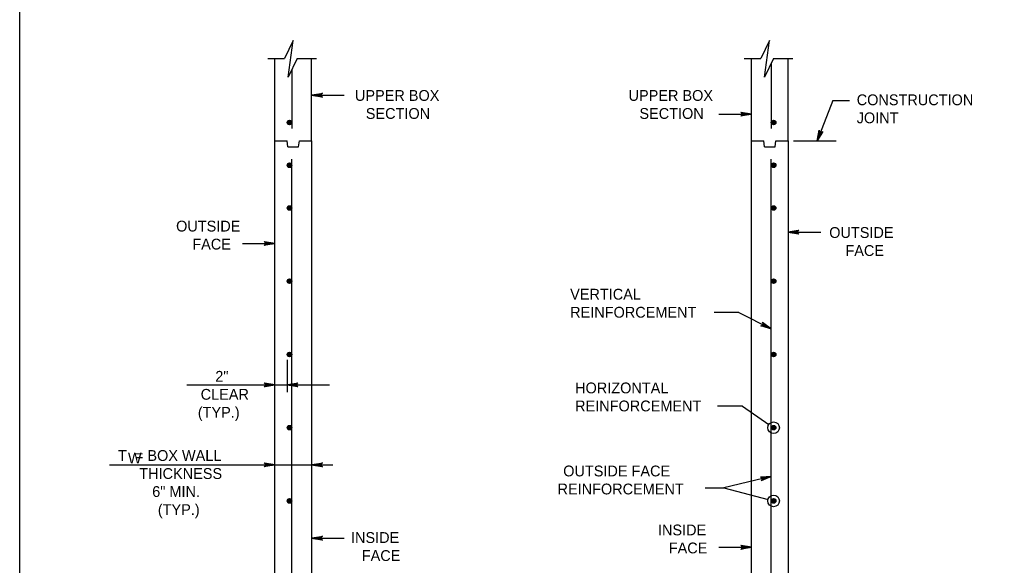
# Model space of a CAD drawing. Extents: x -6420 to 49575, y -4552 to 11624.
# Drawn here: x 1985 to 2869, y 6359 to 6857 of the extents above; entities that cross this region are included whole.
import ezdxf

# ---------------------------------------------------------------- set-up
doc = ezdxf.new("R2010")
doc.units = 0
doc.layers.add('1', color=7, linetype='Continuous')

msp = doc.modelspace()

# ---------------------------------------------------------------- linework, layer by layer
at = {"layer": '1'}
for p, q in [((2211.07, 6821.09), (2226.2, 6821.09)), ((2217.57, 6746.09), (2217.57, 6821.09)), ((2237.75, 6821.09), (2255.27, 6821.09)), ((2250.9, 6746.09), (2250.9, 6821.09)), ((2644.41, 6821.09), (2659.55, 6821.09)), ((2650.91, 6746.09), (2650.91, 6821.09)), ((2668.96, 6816.75), (2668.96, 6757.21)), ((2671.09, 6821.09), (2688.61, 6821.09)), ((2684.24, 6746.09), (2684.24, 6821.09)), ((2232.85, 6811.08), (2232.85, 6757.21)), ((2250.9, 6787.61), (2280.59, 6787.61)), ((2724.95, 6782.82), (2710.61, 6746.09)), ((2724.95, 6782.82), (2740.13, 6782.82)), ((2621.22, 6770.35), (2650.91, 6770.35)), ((2217.55, 6746.09), (2228.67, 6746.09)), ((2217.57, 6146.09), (2217.57, 6746.09)), ((2229.37, 6740.54), (2228.67, 6746.09)), ((2239.09, 6740.54), (2239.78, 6746.09)), ((2239.78, 6746.09), (2250.9, 6746.09)), ((2250.9, 6746.09), (2250.9, 6201.65)), ((2650.89, 6746.09), (2662.02, 6746.09)), ((2650.91, 6201.65), (2650.91, 6746.09)), ((2662.71, 6740.54), (2662.02, 6746.09)), ((2672.43, 6740.54), (2673.12, 6746.09)), ((2673.12, 6746.09), (2684.24, 6746.09)), ((2684.24, 6746.09), (2684.24, 6146.09)), ((2689.04, 6746.09), (2728.03, 6746.09)), ((2229.37, 6740.54), (2239.09, 6740.54)), ((2662.71, 6740.54), (2672.43, 6740.54)), ((2232.85, 6175.26), (2232.85, 6729.43)), ((2668.96, 6175.26), (2668.96, 6729.43)), ((2684.24, 6663.06), (2713.93, 6663.06)), ((2187.88, 6652.67), (2217.57, 6652.67)), ((2639.52, 6589.76), (2616.88, 6589.76)), ((2639.52, 6589.76), (2668.96, 6574.88)), ((2228.68, 6546.85), (2228.68, 6517.21)), ((2137.29, 6523.96), (2267.14, 6523.96)), ((2642.67, 6504.68), (2620.03, 6504.68)), ((2642.67, 6504.68), (2666.74, 6487.98)), ((2671.05, 6484.99), (2671.05, 6484.99)), ((2067.02, 6451.23), (2270.31, 6451.23)), ((2668.96, 6440.57), (2625.75, 6430.13)), ((2608.86, 6430.13), (2625.75, 6430.13)), ((2625.75, 6430.13), (2665.97, 6419.64)), ((2671.05, 6418.32), (2671.05, 6418.32)), ((2250.9, 6384.48), (2280.59, 6384.48)), ((2621.22, 6376.1), (2650.91, 6376.1))]:
    msp.add_line(p, q, dxfattribs=at)
for points in [[(4563.89, 5826.65), (4563.89, 7677.05), (1985.15, 7677.05), (1985.15, 5826.65), (4563.89, 5826.65), (4563.89, 5913.13), (3907.72, 5913.13), (3907.72, 6125.33), (4563.89, 6125.33), (4563.89, 6220.35), (3907.72, 6220.35), (3907.72, 5826.65), (4166.25, 5826.65), (4166.25, 5913.13), (4166.25, 5826.65), (4418.88, 5826.65), (4418.88, 5913.13), (4418.88, 5872.72), (4563.89, 5872.72)], [(2237.75, 6821.09), (2229.42, 6804.08), (2233.95, 6837.38), (2226.2, 6821.09)], [(2671.09, 6821.09), (2662.76, 6804.08), (2667.29, 6837.38), (2659.55, 6821.09)], [(2250.9, 6787.61), (2260.69, 6789.45), (2260.31, 6789.19), (2259.93, 6788.93), (2259.74, 6788.6), (2259.55, 6788.27), (2259.49, 6787.94), (2259.43, 6787.61), (2259.49, 6787.29), (2259.55, 6786.96), (2259.74, 6786.63), (2259.93, 6786.3), (2260.31, 6786.04), (2260.69, 6785.78), (2250.9, 6787.61), (2260.31, 6786.04), (2259.93, 6786.3), (2250.9, 6787.61), (2259.74, 6786.63), (2259.55, 6786.96), (2250.9, 6787.61), (2259.49, 6787.29), (2259.43, 6787.61), (2250.9, 6787.61), (2259.49, 6787.94), (2259.55, 6788.27), (2250.9, 6787.61), (2259.74, 6788.6), (2259.93, 6788.93), (2250.9, 6787.61), (2260.31, 6789.19)], [(2650.91, 6770.35), (2641.13, 6768.51), (2641.5, 6768.77), (2641.88, 6769.03), (2642.07, 6769.36), (2642.27, 6769.69), (2642.32, 6770.02), (2642.38, 6770.35), (2642.32, 6770.67), (2642.27, 6771), (2642.07, 6771.33), (2641.88, 6771.66), (2641.5, 6771.92), (2641.13, 6772.18), (2650.91, 6770.35), (2641.5, 6771.92), (2641.88, 6771.66), (2650.91, 6770.35), (2642.07, 6771.33), (2642.27, 6771), (2650.91, 6770.35), (2642.32, 6770.67), (2642.38, 6770.35), (2650.91, 6770.35), (2642.32, 6770.02), (2642.27, 6769.69), (2650.91, 6770.35), (2642.07, 6769.36), (2641.88, 6769.03), (2650.91, 6770.35), (2641.5, 6768.77)], [(2710.61, 6746.09), (2712.46, 6755.88), (2712.57, 6755.43), (2712.67, 6754.98), (2712.91, 6754.68), (2713.14, 6754.38), (2713.43, 6754.21), (2713.71, 6754.04), (2714.04, 6753.97), (2714.36, 6753.9), (2714.74, 6753.97), (2715.12, 6754.03), (2715.5, 6754.28), (2715.88, 6754.54), (2710.61, 6746.09), (2715.5, 6754.28), (2715.12, 6754.03), (2710.61, 6746.09), (2714.74, 6753.97), (2714.36, 6753.9), (2710.61, 6746.09), (2714.04, 6753.97), (2713.71, 6754.04), (2710.61, 6746.09), (2713.43, 6754.21), (2713.14, 6754.38), (2710.61, 6746.09), (2712.91, 6754.68), (2712.67, 6754.98), (2710.61, 6746.09), (2712.57, 6755.43)], [(2684.24, 6663.06), (2694.03, 6664.89), (2693.65, 6664.63), (2693.28, 6664.37), (2693.08, 6664.04), (2692.89, 6663.71), (2692.83, 6663.38), (2692.77, 6663.06), (2692.83, 6662.73), (2692.89, 6662.4), (2693.08, 6662.07), (2693.28, 6661.74), (2693.65, 6661.48), (2694.03, 6661.22), (2684.24, 6663.06), (2693.65, 6661.48), (2693.28, 6661.74), (2684.24, 6663.06), (2693.08, 6662.07), (2692.89, 6662.4), (2684.24, 6663.06), (2692.83, 6662.73), (2692.77, 6663.06), (2684.24, 6663.06), (2692.83, 6663.38), (2692.89, 6663.71), (2684.24, 6663.06), (2693.08, 6664.04), (2693.28, 6664.37), (2684.24, 6663.06), (2693.65, 6664.63)], [(2217.57, 6652.67), (2207.78, 6650.83), (2208.16, 6651.1), (2208.54, 6651.36), (2208.73, 6651.69), (2208.93, 6652.01), (2208.98, 6652.34), (2209.04, 6652.67), (2208.98, 6653), (2208.93, 6653.33), (2208.73, 6653.65), (2208.54, 6653.98), (2208.16, 6654.24), (2207.78, 6654.5), (2217.57, 6652.67), (2208.16, 6654.24), (2208.54, 6653.98), (2217.57, 6652.67), (2208.73, 6653.65), (2208.93, 6653.33), (2217.57, 6652.67), (2208.98, 6653), (2209.04, 6652.67), (2217.57, 6652.67), (2208.98, 6652.34), (2208.93, 6652.01), (2217.57, 6652.67), (2208.73, 6651.69), (2208.54, 6651.36), (2217.57, 6652.67), (2208.16, 6651.1)], [(2668.96, 6574.88), (2659.4, 6577.66), (2659.86, 6577.72), (2660.31, 6577.78), (2660.63, 6577.99), (2660.95, 6578.19), (2661.15, 6578.46), (2661.35, 6578.73), (2661.45, 6579.05), (2661.55, 6579.36), (2661.52, 6579.75), (2661.5, 6580.13), (2661.28, 6580.53), (2661.06, 6580.93), (2668.96, 6574.88), (2661.28, 6580.53), (2661.5, 6580.13), (2668.96, 6574.88), (2661.52, 6579.75), (2661.55, 6579.36), (2668.96, 6574.88), (2661.45, 6579.05), (2661.35, 6578.73), (2668.96, 6574.88), (2661.15, 6578.46), (2660.95, 6578.19), (2668.96, 6574.88), (2660.63, 6577.99), (2660.31, 6577.78), (2668.96, 6574.88), (2659.86, 6577.72)], [(2217.57, 6523.96), (2207.78, 6522.12), (2208.16, 6522.38), (2208.54, 6522.64), (2208.73, 6522.97), (2208.93, 6523.3), (2208.98, 6523.63), (2209.04, 6523.96), (2208.98, 6524.29), (2208.93, 6524.61), (2208.73, 6524.94), (2208.54, 6525.27), (2208.16, 6525.53), (2207.78, 6525.79), (2217.57, 6523.96), (2208.16, 6525.53), (2208.54, 6525.27), (2217.57, 6523.96), (2208.73, 6524.94), (2208.93, 6524.61), (2217.57, 6523.96), (2208.98, 6524.29), (2209.04, 6523.96), (2217.57, 6523.96), (2208.98, 6523.63), (2208.93, 6523.3), (2217.57, 6523.96), (2208.73, 6522.97), (2208.54, 6522.64), (2217.57, 6523.96), (2208.16, 6522.38)], [(2228.68, 6523.96), (2238.47, 6525.79), (2238.09, 6525.53), (2237.71, 6525.27), (2237.52, 6524.94), (2237.32, 6524.61), (2237.27, 6524.29), (2237.21, 6523.96), (2237.27, 6523.63), (2237.32, 6523.3), (2237.52, 6522.97), (2237.71, 6522.64), (2238.09, 6522.38), (2238.47, 6522.12), (2228.68, 6523.96), (2238.09, 6522.38), (2237.71, 6522.64), (2228.68, 6523.96), (2237.52, 6522.97), (2237.32, 6523.3), (2228.68, 6523.96), (2237.27, 6523.63), (2237.21, 6523.96), (2228.68, 6523.96), (2237.27, 6524.29), (2237.32, 6524.61), (2228.68, 6523.96), (2237.52, 6524.94), (2237.71, 6525.27), (2228.68, 6523.96), (2238.09, 6525.53)], [(2217.57, 6451.23), (2207.78, 6449.39), (2208.16, 6449.65), (2208.54, 6449.91), (2208.73, 6450.24), (2208.93, 6450.57), (2208.98, 6450.9), (2209.04, 6451.23), (2208.98, 6451.55), (2208.93, 6451.88), (2208.73, 6452.21), (2208.54, 6452.54), (2208.16, 6452.8), (2207.78, 6453.06), (2217.57, 6451.23), (2208.16, 6452.8), (2208.54, 6452.54), (2217.57, 6451.23), (2208.73, 6452.21), (2208.93, 6451.88), (2217.57, 6451.23), (2208.98, 6451.55), (2209.04, 6451.23), (2217.57, 6451.23), (2208.98, 6450.9), (2208.93, 6450.57), (2217.57, 6451.23), (2208.73, 6450.24), (2208.54, 6449.91), (2217.57, 6451.23), (2208.16, 6449.65)], [(2250.9, 6451.23), (2260.69, 6453.06), (2260.31, 6452.8), (2259.93, 6452.54), (2259.74, 6452.21), (2259.55, 6451.88), (2259.49, 6451.55), (2259.43, 6451.23), (2259.49, 6450.9), (2259.55, 6450.57), (2259.74, 6450.24), (2259.93, 6449.91), (2260.31, 6449.65), (2260.69, 6449.39), (2250.9, 6451.23), (2260.31, 6449.65), (2259.93, 6449.91), (2250.9, 6451.23), (2259.74, 6450.24), (2259.55, 6450.57), (2250.9, 6451.23), (2259.49, 6450.9), (2259.43, 6451.23), (2250.9, 6451.23), (2259.49, 6451.55), (2259.55, 6451.88), (2250.9, 6451.23), (2259.74, 6452.21), (2259.93, 6452.54), (2250.9, 6451.23), (2260.31, 6452.8)], [(2668.96, 6440.57), (2659.88, 6436.49), (2660.19, 6436.83), (2660.49, 6437.17), (2660.61, 6437.54), (2660.72, 6437.9), (2660.7, 6438.23), (2660.67, 6438.56), (2660.54, 6438.87), (2660.41, 6439.18), (2660.14, 6439.45), (2659.88, 6439.72), (2659.45, 6439.89), (2659.02, 6440.05), (2668.96, 6440.57), (2659.45, 6439.89), (2659.88, 6439.72), (2668.96, 6440.57), (2660.14, 6439.45), (2660.41, 6439.18), (2668.96, 6440.57), (2660.54, 6438.87), (2660.67, 6438.56), (2668.96, 6440.57), (2660.7, 6438.23), (2660.72, 6437.9), (2668.96, 6440.57), (2660.61, 6437.54), (2660.49, 6437.17), (2668.96, 6440.57), (2660.19, 6436.83)], [(2250.9, 6384.48), (2260.69, 6386.31), (2260.31, 6386.05), (2259.93, 6385.79), (2259.74, 6385.46), (2259.55, 6385.13), (2259.49, 6384.8), (2259.43, 6384.48), (2259.49, 6384.15), (2259.55, 6383.82), (2259.74, 6383.49), (2259.93, 6383.16), (2260.31, 6382.9), (2260.69, 6382.64), (2250.9, 6384.48), (2260.31, 6382.9), (2259.93, 6383.16), (2250.9, 6384.48), (2259.74, 6383.49), (2259.55, 6383.82), (2250.9, 6384.48), (2259.49, 6384.15), (2259.43, 6384.48), (2250.9, 6384.48), (2259.49, 6384.8), (2259.55, 6385.13), (2250.9, 6384.48), (2259.74, 6385.46), (2259.93, 6385.79), (2250.9, 6384.48), (2260.31, 6386.05)], [(2650.91, 6376.1), (2641.13, 6374.26), (2641.5, 6374.52), (2641.88, 6374.78), (2642.07, 6375.11), (2642.27, 6375.44), (2642.32, 6375.77), (2642.38, 6376.1), (2642.32, 6376.43), (2642.27, 6376.75), (2642.07, 6377.08), (2641.88, 6377.41), (2641.5, 6377.67), (2641.13, 6377.93), (2650.91, 6376.1), (2641.5, 6377.67), (2641.88, 6377.41), (2650.91, 6376.1), (2642.07, 6377.08), (2642.27, 6376.75), (2650.91, 6376.1), (2642.32, 6376.43), (2642.38, 6376.1), (2650.91, 6376.1), (2642.32, 6375.77), (2642.27, 6375.44), (2650.91, 6376.1), (2642.07, 6375.11), (2641.88, 6374.78), (2650.91, 6376.1), (2641.5, 6374.52)]]:
    msp.add_lwpolyline(points, dxfattribs=at)
for centre, radius in [((2230.77, 6762.76), 2.08), ((2230.77, 6762.76), 1.94), ((2230.77, 6762.76), 1.79), ((2230.77, 6762.76), 1.64), ((2230.77, 6762.76), 1.49), ((2230.77, 6762.76), 1.34), ((2230.77, 6762.76), 1.2), ((2230.77, 6762.76), 1.05), ((2230.77, 6762.76), 0.9), ((2671.05, 6762.76), 2.08), ((2671.05, 6762.76), 1.94), ((2671.05, 6762.76), 1.79), ((2671.05, 6762.76), 1.64), ((2671.05, 6762.76), 1.49), ((2671.05, 6762.76), 1.34), ((2671.05, 6762.76), 1.2), ((2671.05, 6762.76), 1.05), ((2671.05, 6762.76), 0.9), ((2230.77, 6762.76), 0.752), ((2230.77, 6762.76), 0.604), ((2230.77, 6762.76), 0.456), ((2230.77, 6762.76), 0.308), ((2230.77, 6762.76), 0.16), ((2671.05, 6762.76), 0.752), ((2671.05, 6762.76), 0.604), ((2671.05, 6762.76), 0.456), ((2671.05, 6762.76), 0.308), ((2671.05, 6762.76), 0.16), ((2230.77, 6723.87), 2.08), ((2230.77, 6723.87), 1.94), ((2230.77, 6723.87), 1.79), ((2230.77, 6723.87), 1.64), ((2230.77, 6723.87), 1.49), ((2230.77, 6723.87), 1.34), ((2230.77, 6723.87), 1.2), ((2230.77, 6723.87), 1.05), ((2230.77, 6723.87), 0.9), ((2230.77, 6723.87), 0.752), ((2230.77, 6723.87), 0.604), ((2230.77, 6723.87), 0.456), ((2230.77, 6723.87), 0.308), ((2230.77, 6723.87), 0.16), ((2671.05, 6723.87), 2.08), ((2671.05, 6723.87), 1.94), ((2671.05, 6723.87), 1.79), ((2671.05, 6723.87), 1.64), ((2671.05, 6723.87), 1.49), ((2671.05, 6723.87), 1.34), ((2671.05, 6723.87), 1.2), ((2671.05, 6723.87), 1.05), ((2671.05, 6723.87), 0.9), ((2671.05, 6723.87), 0.752), ((2671.05, 6723.87), 0.604), ((2671.05, 6723.87), 0.456), ((2671.05, 6723.87), 0.308), ((2671.05, 6723.87), 0.16), ((2230.77, 6684.99), 2.08), ((2230.77, 6684.99), 1.94), ((2230.77, 6684.99), 1.79), ((2230.77, 6684.99), 1.64), ((2230.77, 6684.99), 1.49), ((2230.77, 6684.99), 1.34), ((2230.77, 6684.99), 1.2), ((2230.77, 6684.99), 1.05), ((2230.77, 6684.99), 0.9), ((2230.77, 6684.99), 0.752), ((2230.77, 6684.99), 0.604), ((2230.77, 6684.99), 0.456), ((2230.77, 6684.99), 0.308), ((2230.77, 6684.99), 0.16), ((2671.05, 6684.99), 2.08), ((2671.05, 6684.99), 1.94), ((2671.05, 6684.99), 1.79), ((2671.05, 6684.99), 1.64), ((2671.05, 6684.99), 1.49), ((2671.05, 6684.99), 1.34), ((2671.05, 6684.99), 1.2), ((2671.05, 6684.99), 1.05), ((2671.05, 6684.99), 0.9), ((2671.05, 6684.99), 0.752), ((2671.05, 6684.99), 0.604), ((2671.05, 6684.99), 0.456), ((2671.05, 6684.99), 0.308), ((2671.05, 6684.99), 0.16), ((2230.77, 6618.32), 2.08), ((2230.77, 6618.32), 1.94), ((2230.77, 6618.32), 1.79), ((2230.77, 6618.32), 1.64), ((2230.77, 6618.32), 1.49), ((2230.77, 6618.32), 1.34), ((2230.77, 6618.32), 1.2), ((2230.77, 6618.32), 1.05), ((2230.77, 6618.32), 0.9), ((2230.77, 6618.32), 0.752), ((2230.77, 6618.32), 0.604), ((2230.77, 6618.32), 0.456), ((2230.77, 6618.32), 0.308), ((2230.77, 6618.32), 0.16), ((2671.05, 6618.32), 2.08), ((2671.05, 6618.32), 1.94), ((2671.05, 6618.32), 1.79), ((2671.05, 6618.32), 1.64), ((2671.05, 6618.32), 1.49), ((2671.05, 6618.32), 1.34), ((2671.05, 6618.32), 1.2), ((2671.05, 6618.32), 1.05), ((2671.05, 6618.32), 0.9), ((2671.05, 6618.32), 0.752), ((2671.05, 6618.32), 0.604), ((2671.05, 6618.32), 0.456), ((2671.05, 6618.32), 0.308), ((2671.05, 6618.32), 0.16), ((2230.77, 6551.65), 2.08), ((2230.77, 6551.65), 1.94), ((2230.77, 6551.65), 1.79), ((2230.77, 6551.65), 1.64), ((2230.77, 6551.65), 1.49), ((2230.77, 6551.65), 1.34), ((2230.77, 6551.65), 1.2), ((2230.77, 6551.65), 1.05), ((2230.77, 6551.65), 0.9), ((2230.77, 6551.65), 0.752), ((2230.77, 6551.65), 0.604), ((2230.77, 6551.65), 0.456), ((2230.77, 6551.65), 0.308), ((2230.77, 6551.65), 0.16), ((2671.05, 6551.65), 2.08), ((2671.05, 6551.65), 1.94), ((2671.05, 6551.65), 1.79), ((2671.05, 6551.65), 1.64), ((2671.05, 6551.65), 1.49), ((2671.05, 6551.65), 1.34), ((2671.05, 6551.65), 1.2), ((2671.05, 6551.65), 1.05), ((2671.05, 6551.65), 0.9), ((2671.05, 6551.65), 0.752), ((2671.05, 6551.65), 0.604), ((2671.05, 6551.65), 0.456), ((2671.05, 6551.65), 0.308), ((2671.05, 6551.65), 0.16), ((2671.05, 6484.99), 5.25), ((2230.77, 6484.99), 2.08), ((2230.77, 6484.99), 1.94), ((2230.77, 6484.99), 1.79), ((2230.77, 6484.99), 1.64), ((2230.77, 6484.99), 1.49), ((2230.77, 6484.99), 1.34), ((2230.77, 6484.99), 1.2), ((2230.77, 6484.99), 1.05), ((2230.77, 6484.99), 0.9), ((2230.77, 6484.99), 0.752), ((2230.77, 6484.99), 0.604), ((2230.77, 6484.99), 0.456), ((2230.77, 6484.99), 0.308), ((2230.77, 6484.99), 0.16), ((2671.05, 6484.99), 2.08), ((2671.05, 6484.99), 1.94), ((2671.05, 6484.99), 1.79), ((2671.05, 6484.99), 1.64), ((2671.05, 6484.99), 1.49), ((2671.05, 6484.99), 1.34), ((2671.05, 6484.99), 1.2), ((2671.05, 6484.99), 1.05), ((2671.05, 6484.99), 0.9), ((2671.05, 6484.99), 0.752), ((2671.05, 6484.99), 0.604), ((2671.05, 6484.99), 0.456), ((2671.05, 6484.99), 0.308), ((2671.05, 6484.99), 0.16), ((2230.77, 6418.32), 2.08), ((2230.77, 6418.32), 1.94), ((2230.77, 6418.32), 1.79), ((2230.77, 6418.32), 1.64), ((2230.77, 6418.32), 1.49), ((2230.77, 6418.32), 1.34), ((2230.77, 6418.32), 1.2), ((2230.77, 6418.32), 1.05), ((2230.77, 6418.32), 0.9), ((2230.77, 6418.32), 0.752), ((2230.77, 6418.32), 0.604), ((2230.77, 6418.32), 0.456), ((2671.05, 6418.32), 5.25), ((2671.05, 6418.32), 2.08), ((2671.05, 6418.32), 1.94), ((2671.05, 6418.32), 1.79), ((2671.05, 6418.32), 1.64), ((2671.05, 6418.32), 1.49), ((2671.05, 6418.32), 1.34), ((2671.05, 6418.32), 1.2), ((2671.05, 6418.32), 1.05), ((2671.05, 6418.32), 0.9), ((2671.05, 6418.32), 0.752), ((2671.05, 6418.32), 0.604), ((2671.05, 6418.32), 0.456), ((2230.77, 6418.32), 0.308), ((2230.77, 6418.32), 0.16), ((2671.05, 6418.32), 0.308), ((2671.05, 6418.32), 0.16)]:
    msp.add_circle(centre, radius, dxfattribs=at)

# ---------------------------------------------------------------- texts
for s, height, p in [('UPPER BOX', 9.843, (2290.27, 6782.49)), ('UPPER BOX', 9.843, (2539.13, 6782.49)), ('CONSTRUCTION', 9.8425, (2746.63, 6778.52)), ('SECTION', 9.843, (2300.15, 6766.09)), ('SECTION', 9.843, (2549.01, 6766.09)), ('JOINT', 9.843, (2746.63, 6762.11)), ('OUTSIDE', 9.843, (2127.61, 6663.56)), ('OUTSIDE', 9.843, (2721.62, 6657.72)), ('FACE', 9.843, (2142.37, 6647.16)), ('FACE', 9.843, (2736.38, 6641.31)), ('VERTICAL', 9.843, (2486.01, 6601.56)), ('REINFORCEMENT', 9.8425, (2486.01, 6585.16)), ('2"', 9.843, (2163.28, 6526.83)), ('HORIZONTAL', 9.843, (2490.51, 6516.26)), ('CLEAR', 9.843, (2149.98, 6510.43)), ('REINFORCEMENT', 9.8425, (2490.51, 6499.85)), ('(TYP.)', 9.843, (2147.39, 6494.02)), ('T  = BOX WALL', 9.8425, (2074.83, 6454.74)), ('W', 9.84, (2083.83, 6452.42)), ('THICKNESS', 9.843, (2094.13, 6438.34)), ('OUTSIDE FACE', 9.8425, (2479.7, 6440.67)), ('6" MIN.', 9.843, (2105.91, 6421.94)), ('REINFORCEMENT', 9.8425, (2474.54, 6424.26)), ('(TYP.)', 9.843, (2111.03, 6405.53)), ('INSIDE', 9.843, (2565.87, 6386.99)), ('INSIDE', 9.843, (2286.68, 6380.07)), ('FACE', 9.843, (2575.71, 6370.59)), ('FACE', 9.843, (2296.52, 6363.67))]:
    msp.add_text(s, height=height, dxfattribs=at).set_placement(p)

doc.saveas('drawing.dxf')
